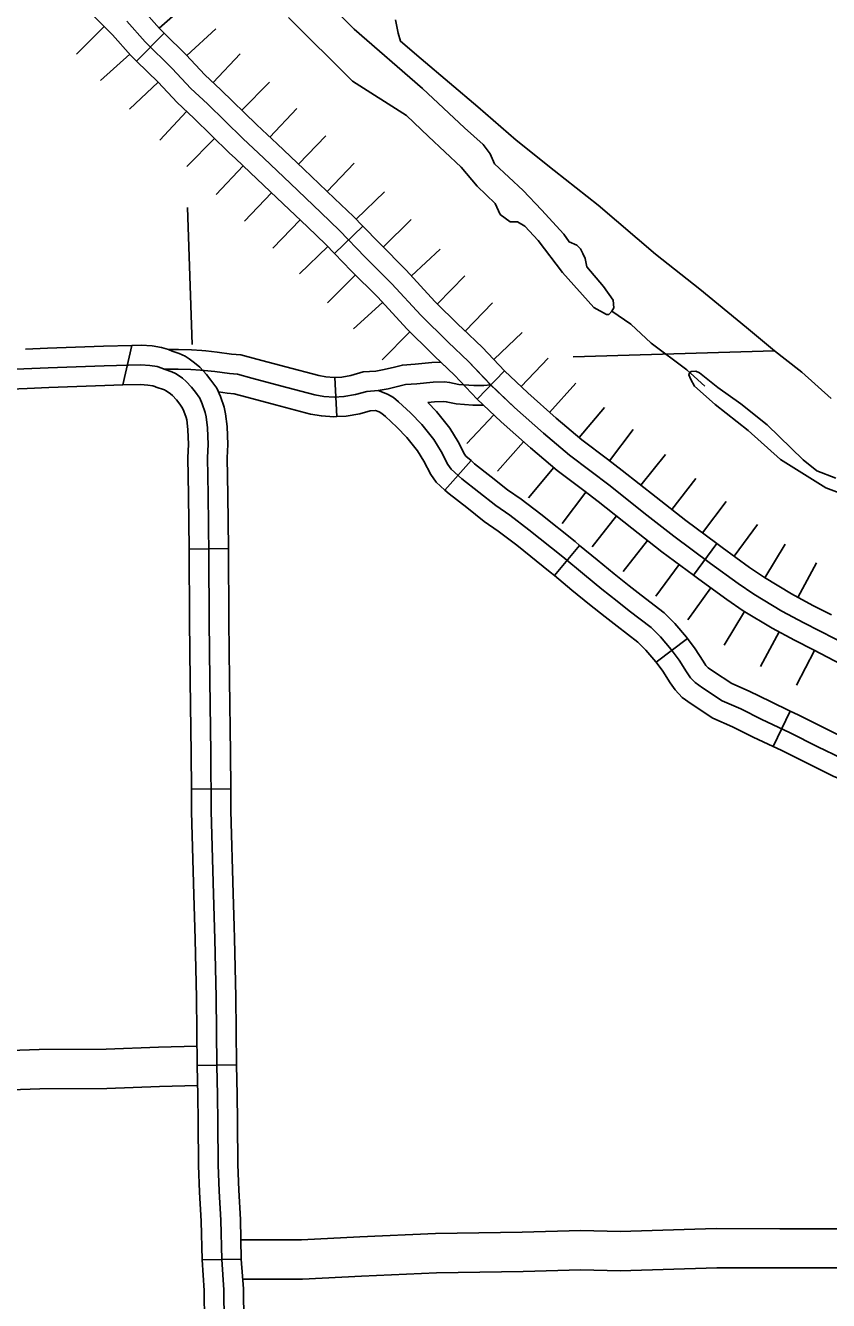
# Model space of a CAD drawing. Extents: x -117616 to 64730, y 54117 to 789866.
# Drawn here: x 63508.9 to 63570.1, y 54583.2 to 54680.6 of the extents above; entities that cross this region are included whole.
import ezdxf

# ---------------------------------------------------------------- set-up
doc = ezdxf.new("R2010")
doc.units = 0
for name, color, linetype in [('1', 7, 'Continuous'), ('29', 7, 'Continuous'), ('31', 7, 'Continuous'), ('32', 7, 'Continuous'), ('35', 7, 'Continuous'), ('4', 7, 'Continuous'), ('45', 7, 'Continuous'), ('46', 7, 'Continuous'), ('5', 7, 'Continuous')]:
    doc.layers.add(name, color=color, linetype=linetype)

msp = doc.modelspace()

# ---------------------------------------------------------------- linework, layer by layer
at = {"layer": '1'}
msp.add_lwpolyline([(63570.358, 54652.092), (63568.107, 54654.105), (63566.835, 54655.099), (63566.04, 54655.73), (63563.902, 54657.51), (63560.318, 54660.44), (63556.942, 54663.105), (63552.559, 54666.835), (63549.212, 54669.499), (63546.31, 54671.809), (63543.378, 54674.355), (63539.054, 54678.026), (63537.485, 54679.358), (63537.307, 54679.979), (63537.1, 54680.986)], dxfattribs=at)
at = {"layer": '29'}
for p, q in [((63519.079, 54680.356), (63521.324, 54682.347)), ((63512.755, 54678.364), (63514.866, 54680.496)), ((63512.755, 54678.364), (63514.866, 54680.496)), ((63521.19, 54678.275), (63523.386, 54680.318)), ((63514.591, 54676.375), (63516.835, 54678.366)), ((63523.204, 54676.203), (63525.248, 54678.399)), ((63523.204, 54676.203), (63525.248, 54678.399)), ((63516.797, 54674.188), (63518.993, 54676.231)), ((63525.389, 54674.089), (63527.49, 54676.23)), ((63519.117, 54671.81), (63521.161, 54674.006)), ((63519.117, 54671.81), (63521.161, 54674.006)), ((63527.528, 54672.038), (63529.577, 54674.229)), ((63521.186, 54669.806), (63523.288, 54671.947)), ((63529.716, 54669.97), (63531.781, 54672.146)), ((63529.716, 54669.97), (63531.781, 54672.146)), ((63531.891, 54667.895), (63533.963, 54670.064)), ((63523.43, 54667.655), (63525.479, 54669.846)), ((63525.587, 54665.617), (63527.652, 54667.793)), ((63525.587, 54665.617), (63527.652, 54667.793)), ((63534.099, 54665.775), (63536.258, 54667.858)), ((63527.746, 54663.557), (63529.818, 54665.726)), ((63536.168, 54663.64), (63538.29, 54665.761)), ((63536.168, 54663.64), (63538.29, 54665.761)), ((63529.78, 54661.61), (63531.939, 54663.693)), ((63538.315, 54661.456), (63540.525, 54663.485)), ((63531.924, 54659.399), (63534.046, 54661.52)), ((63531.924, 54659.399), (63534.046, 54661.52)), ((63540.303, 54659.311), (63542.407, 54661.45)), ((63533.896, 54657.398), (63536.106, 54659.427)), ((63542.428, 54657.227), (63544.5, 54659.397)), ((63542.428, 54657.227), (63544.5, 54659.397)), ((63536.094, 54655.035), (63538.198, 54657.173)), ((63544.607, 54655.061), (63546.783, 54657.127)), ((63546.683, 54653.001), (63548.752, 54655.174)), ((63548.87, 54651.025), (63550.863, 54653.267)), ((63548.87, 54651.025), (63550.863, 54653.267)), ((63542.545, 54648.656), (63544.614, 54650.829)), ((63551.123, 54649.106), (63553.054, 54651.401)), ((63553.445, 54647.333), (63555.255, 54649.725)), ((63544.884, 54646.54), (63546.877, 54648.782)), ((63544.884, 54646.54), (63546.877, 54648.782)), ((63555.84, 54645.466), (63557.707, 54647.814)), ((63555.84, 54645.466), (63557.707, 54647.814)), ((63547.26, 54644.515), (63549.191, 54646.81)), ((63558.186, 54643.614), (63560.036, 54645.975)), ((63549.826, 54642.547), (63551.635, 54644.94)), ((63560.542, 54641.82), (63562.331, 54644.229)), ((63552.105, 54640.77), (63553.972, 54643.118)), ((63552.105, 54640.77), (63553.972, 54643.118)), ((63562.947, 54640.045), (63564.718, 54642.466)), ((63562.947, 54640.045), (63564.718, 54642.466)), ((63554.485, 54638.891), (63556.336, 54641.253)), ((63565.292, 54638.396), (63566.842, 54640.964)), ((63556.964, 54637.004), (63558.753, 54639.412)), ((63567.809, 54636.908), (63569.229, 54639.55)), ((63559.404, 54635.202), (63561.175, 54637.623)), ((63559.404, 54635.202), (63561.175, 54637.623)), ((63562.19, 54633.259), (63563.741, 54635.828)), ((63564.969, 54631.622), (63566.389, 54634.265)), ((63567.703, 54630.191), (63569.072, 54632.86)), ((63567.703, 54630.191), (63569.072, 54632.86))]:
    msp.add_line(p, q, dxfattribs=at)
for points in [[(63516.608, 54680.882), (63518.002, 54679.31), (63520.067, 54677.279), (63521.496, 54675.743), (63522.749, 54674.577), (63525.449, 54671.928), (63527.055, 54670.427), (63529.084, 54668.501), (63531.414, 54666.276), (63532.843, 54664.916), (63534.802, 54662.885), (63536.831, 54660.854), (63539.037, 54658.452), (63541.137, 54656.386), (63542.673, 54654.92), (63544.367, 54653.136), (63546.184, 54651.405), (63548.39, 54649.445), (63550.384, 54647.767), (63553.49, 54645.418), (63556.066, 54643.369), (63558.343, 54641.585)], [(63558.343, 54641.585), (63561.149, 54639.501), (63563.249, 54637.965), (63564.449, 54637.152), (63566.584, 54635.863), (63568.26, 54634.962), (63571.843, 54633.126)]]:
    msp.add_lwpolyline(points, dxfattribs=at)
at = {"layer": '31'}
for p, q in [((63516.293, 54653.12), (63516.995, 54656.135)), ((63524.36, 54640.625), (63521.361, 54640.594)), ((63521.531, 54622.268), (63524.531, 54622.299)), ((63524.531, 54622.299), (63524.531, 54622.299)), ((63524.97, 54601.206), (63521.971, 54601.155)), ((63525.34, 54586.379), (63522.341, 54586.325))]:
    msp.add_line(p, q, dxfattribs=at)
for points in [[(63516.995, 54656.135), (63514.827, 54656.09), (63510.544, 54655.931), (63508.871, 54655.86)], [(63516.995, 54656.135), (63517.691, 54656.149), (63518.527, 54656.1), (63519.243, 54655.99), (63519.793, 54655.822), (63520.053, 54655.708)], [(63520.054, 54655.708), (63520.605, 54655.522), (63521.044, 54655.316), (63521.354, 54655.109), (63521.774, 54654.822), (63522.183, 54654.47), (63522.686, 54653.927), (63523.021, 54653.49)], [(63519.449, 54654.335), (63519.271, 54654.413), (63518.909, 54654.524), (63518.369, 54654.607), (63517.663, 54654.648), (63514.87, 54654.59), (63510.603, 54654.432), (63503.755, 54654.142), (63499.3, 54653.965), (63496.405, 54653.813)], [(63519.449, 54654.335), (63520.039, 54654.131), (63520.305, 54654.006), (63520.515, 54653.865), (63520.859, 54653.631), (63521.14, 54653.389), (63521.538, 54652.959), (63521.831, 54652.578)], [(63523.021, 54653.49), (63523.467, 54652.874), (63523.75, 54652.25), (63524.039, 54651.43), (63524.143, 54650.925), (63524.259, 54649.95), (63524.301, 54648.577), (63524.27, 54647.567), (63524.316, 54644.746), (63524.36, 54640.625)], [(63508.998, 54652.863), (63503.817, 54652.643), (63499.369, 54652.466), (63498.462, 54652.419)], [(63516.293, 54653.12), (63514.914, 54653.091), (63510.663, 54652.933), (63508.998, 54652.863)], [(63518.845, 54652.962), (63518.749, 54653.004), (63518.575, 54653.057), (63518.21, 54653.114), (63517.634, 54653.147), (63516.293, 54653.12)], [(63520.64, 54651.665), (63520.39, 54651.991), (63520.097, 54652.307), (63519.944, 54652.44), (63519.676, 54652.622), (63519.565, 54652.696), (63519.473, 54652.74), (63518.845, 54652.962)], [(63523.471, 54601.169), (63523.422, 54606.381), (63523.329, 54610.815), (63523.212, 54614.247), (63523.049, 54620.572), (63523.002, 54625.007), (63522.933, 54630.585), (63522.886, 54635.09), (63522.863, 54640.155), (63522.816, 54644.726), (63522.769, 54647.578), (63522.8, 54648.578), (63522.762, 54649.838), (63522.66, 54650.686), (63522.591, 54651.028), (63522.357, 54651.69), (63522.163, 54652.118), (63521.831, 54652.578)], [(63521.361, 54640.594), (63521.316, 54644.706), (63521.269, 54647.589), (63521.3, 54648.578), (63521.264, 54649.726), (63521.178, 54650.447), (63521.142, 54650.627), (63520.964, 54651.129), (63520.859, 54651.361), (63520.64, 54651.665)], [(63521.409, 54632.827), (63521.386, 54635.079), (63521.361, 54640.594)], [(63524.409, 54632.858), (63524.386, 54635.101), (63524.36, 54640.625)], [(63521.531, 54622.268), (63521.503, 54624.99), (63521.433, 54630.568), (63521.409, 54632.827)], [(63524.531, 54622.299), (63524.502, 54625.024), (63524.432, 54630.603), (63524.409, 54632.858)], [(63524.531, 54622.299), (63524.549, 54620.599), (63524.712, 54614.291), (63524.797, 54611.778)], [(63521.799, 54611.676), (63521.713, 54614.202), (63521.549, 54620.545), (63521.531, 54622.268)], [(63521.971, 54601.155), (63521.922, 54606.358), (63521.829, 54610.774), (63521.799, 54611.676)], [(63524.797, 54611.778), (63524.828, 54610.857), (63524.922, 54606.403), (63524.97, 54601.206)], [(63522.051, 54596.887), (63522.026, 54598.884), (63521.971, 54601.155)], [(63523.841, 54586.352), (63523.787, 54589.353), (63523.656, 54591.583), (63523.578, 54593.578), (63523.552, 54596.825), (63523.526, 54598.912), (63523.471, 54601.169)], [(63525.051, 54596.924), (63525.026, 54598.939), (63524.97, 54601.206)], [(63522.341, 54586.325), (63522.287, 54589.296), (63522.158, 54591.51), (63522.078, 54593.543), (63522.052, 54596.81), (63522.051, 54596.887)], [(63525.34, 54586.379), (63525.286, 54589.41), (63525.154, 54591.656), (63525.078, 54593.613), (63525.052, 54596.841), (63525.051, 54596.924)], [(63522.341, 54586.325), (63522.511, 54583.987), (63522.532, 54581.589), (63522.562, 54580.488)], [(63525.105, 54548.87), (63524.919, 54552.342), (63524.856, 54556.086), (63524.792, 54558.392), (63524.708, 54561.459), (63524.687, 54563.997), (63524.56, 54566.937), (63524.475, 54570.511), (63524.348, 54573.663), (63524.2, 54577.703), (63524.074, 54580.072), (63524.031, 54581.616), (63524.01, 54584.049), (63523.841, 54586.352)], [(63525.561, 54580.57), (63525.531, 54581.643), (63525.51, 54584.11), (63525.34, 54586.379)]]:
    msp.add_lwpolyline(points, dxfattribs=at)
at = {"layer": '32'}
for p, q in [((63532.635, 54650.705), (63532.485, 54653.701)), ((63542.872, 54647.344), (63540.881, 54645.1)), ((63551.155, 54640.878), (63549.237, 54638.571)), ((63559.394, 54633.76), (63556.987, 54631.97)), ((63567.222, 54628.23), (63565.937, 54625.519))]:
    msp.add_line(p, q, dxfattribs=at)
for points in [[(63519.772, 54655.832), (63520.541, 54655.824), (63521.547, 54655.792), (63522.322, 54655.747)], [(63522.322, 54655.747), (63522.629, 54655.729), (63523.499, 54655.631), (63524.597, 54655.482), (63525.309, 54655.418), (63526.535, 54655.1), (63528.727, 54654.495), (63531.257, 54653.834), (63531.801, 54653.744), (63532.433, 54653.699), (63532.485, 54653.701)], [(63540.567, 54654.856), (63539.869, 54654.827), (63538.613, 54654.704), (63537.635, 54654.636), (63537.021, 54654.485), (63536.241, 54654.302), (63535.598, 54654.185)], [(63540.567, 54654.856), (63541.61, 54653.86), (63543.342, 54652.039), (63543.83, 54651.575)], [(63519.449, 54654.335), (63520.509, 54654.324), (63521.48, 54654.293), (63522.235, 54654.249)], [(63522.235, 54654.249), (63522.502, 54654.234), (63523.314, 54654.143), (63524.429, 54653.991), (63525.052, 54653.935), (63526.147, 54653.651), (63528.338, 54653.046), (63530.944, 54652.366), (63531.624, 54652.253), (63532.417, 54652.196), (63533.172, 54652.234), (63534.041, 54652.385), (63534.91, 54652.631), (63535.787, 54652.695)], [(63532.485, 54653.701), (63533.006, 54653.727), (63533.707, 54653.849), (63534.648, 54654.115), (63535.598, 54654.185)], [(63523.595, 54652.591), (63524.26, 54652.501), (63524.794, 54652.452), (63525.76, 54652.202), (63527.949, 54651.598), (63530.63, 54650.898), (63531.446, 54650.761), (63532.401, 54650.693), (63532.635, 54650.705)], [(63544.377, 54653.126), (63543.836, 54653.075), (63543.073, 54653.087), (63541.947, 54653.16), (63541.233, 54653.318), (63540.845, 54653.366), (63539.973, 54653.33), (63538.738, 54653.209), (63537.867, 54653.148), (63537.37, 54653.027), (63536.547, 54652.833), (63535.787, 54652.695)], [(63571.14, 54624.622), (63569.346, 54625.506), (63567.184, 54626.588), (63565.061, 54627.594), (63563.454, 54628.384), (63562.044, 54628.995), (63560.522, 54630.011), (63559.968, 54630.397), (63559.62, 54630.773), (63559.319, 54631.215), (63558.746, 54632.118), (63558.145, 54632.927), (63557.318, 54633.886), (63556.604, 54634.61), (63554.941, 54635.889), (63554.02, 54636.604), (63552.845, 54637.535), (63551.53, 54638.616), (63549.866, 54639.999), (63547.282, 54642.068), (63545.826, 54643.177), (63544.764, 54643.911), (63543.467, 54644.936), (63542.17, 54645.961), (63541.344, 54646.695), (63541.09, 54647.061), (63540.582, 54648.039), (63540.019, 54648.961), (63539.107, 54650.108), (63538.252, 54650.983), (63537.341, 54651.829), (63536.946, 54652.168), (63536.495, 54652.431), (63535.787, 54652.695)], [(63543.83, 54651.575), (63543.013, 54651.588), (63541.736, 54651.671), (63540.978, 54651.838), (63540.783, 54651.862), (63540.078, 54651.833), (63539.568, 54651.783)], [(63542.872, 54647.344), (63542.474, 54647.697), (63542.378, 54647.837), (63541.89, 54648.777), (63541.25, 54649.822), (63540.234, 54651.102), (63539.568, 54651.783)], [(63532.635, 54650.705), (63533.339, 54650.74), (63534.375, 54650.92), (63535.171, 54651.146), (63535.57, 54651.175)], [(63540.881, 54645.1), (63540.213, 54645.693), (63539.802, 54646.286), (63539.275, 54647.302), (63538.787, 54648.1), (63537.981, 54649.115), (63537.205, 54649.909), (63536.342, 54650.71), (63536.072, 54650.941), (63535.85, 54651.071), (63535.57, 54651.175)], [(63551.155, 54640.878), (63550.815, 54641.161), (63548.206, 54643.25), (63546.707, 54644.392), (63545.656, 54645.118), (63544.397, 54646.113), (63543.134, 54647.111), (63542.872, 54647.344)], [(63549.237, 54638.571), (63548.918, 54638.836), (63546.359, 54640.885), (63544.944, 54641.963), (63543.872, 54642.704), (63542.537, 54643.759), (63541.207, 54644.811), (63540.881, 54645.1)], [(63559.395, 54633.76), (63559.316, 54633.865), (63558.421, 54634.903), (63557.6, 54635.736), (63555.858, 54637.076), (63554.945, 54637.784), (63553.787, 54638.702), (63552.485, 54639.772), (63551.155, 54640.878)], [(63556.987, 54631.97), (63556.973, 54631.988), (63556.215, 54632.868), (63555.608, 54633.483), (63554.024, 54634.702), (63553.094, 54635.423), (63551.903, 54636.368), (63550.574, 54637.46), (63549.237, 54638.571)], [(63567.222, 54628.23), (63565.713, 54628.945), (63564.084, 54629.746), (63562.765, 54630.318), (63561.367, 54631.251), (63560.958, 54631.535), (63560.798, 54631.709), (63560.573, 54632.039), (63559.983, 54632.968), (63559.394, 54633.76)], [(63565.937, 54625.519), (63564.409, 54626.243), (63562.824, 54627.022), (63561.324, 54627.673), (63559.678, 54628.771), (63558.977, 54629.259), (63558.443, 54629.837), (63558.066, 54630.391), (63557.51, 54631.267), (63556.987, 54631.97)], [(63576.531, 54625.605), (63574.379, 54625.605), (63573.318, 54625.614), (63572.784, 54625.654), (63572.526, 54625.687), (63572.376, 54625.722), (63571.77, 54625.984), (63570.013, 54626.85), (63567.841, 54627.936), (63567.222, 54628.23)], [(63576.531, 54622.605), (63574.367, 54622.605), (63573.192, 54622.615), (63572.485, 54622.669), (63571.992, 54622.73), (63571.427, 54622.864), (63570.511, 54623.26), (63568.679, 54624.163), (63566.528, 54625.239), (63565.937, 54625.519)]]:
    msp.add_lwpolyline(points, dxfattribs=at)
at = {"layer": '35'}
for points in [[(63528.94, 54681.173), (63533.832, 54676.302), (63537.949, 54673.685), (63539.632, 54672.079), (63542.117, 54669.747), (63543.334, 54668.296), (63544.706, 54666.974), (63545.094, 54666.145), (63545.845, 54665.575), (63546.414, 54665.575), (63546.984, 54665.238), (63547.994, 54664.15), (63549.858, 54661.715), (63552.239, 54659.046), (63553.197, 54658.49), (63553.373, 54658.49), (63553.627, 54658.744), (63553.764, 54659.018), (63553.725, 54659.585), (63552.982, 54660.641), (63551.697, 54662.152), (63551.591, 54662.764), (63551.401, 54663.165), (63551.211, 54663.524), (63550.937, 54663.799), (63550.346, 54664.052), (63549.945, 54664.644), (63548.257, 54666.502), (63546.843, 54667.96), (63544.669, 54670.008), (63544.332, 54670.769), (63543.783, 54671.487), (63542.369, 54672.754), (63539.161, 54675.753), (63533.949, 54680.294), (63531.818, 54682.385)], [(63553.627, 54658.744), (63555.063, 54657.754), (63556.607, 54656.308), (63559.332, 54654.271), (63560.711, 54653.022)], [(63570.715, 54646.005), (63569.259, 54646.575), (63568.215, 54647.398), (63565.462, 54650.09), (63563.469, 54651.674), (63561.697, 54652.94), (63560.684, 54653.732), (63560.305, 54654.049), (63560.02, 54654.175), (63559.672, 54654.144), (63559.545, 54654.049), (63559.482, 54653.89), (63559.64, 54653.542), (63559.925, 54653.035), (63561.507, 54651.642), (63564.007, 54649.647), (63566.475, 54647.43), (63569.955, 54645.277), (63571.379, 54644.738)]]:
    msp.add_lwpolyline(points, dxfattribs=at)
at = {"layer": '4'}
msp.add_lwpolyline([(63521.229, 54666.677), (63521.577, 54656.215)], dxfattribs=at)
at = {"layer": '45'}
for p, q in [((63517.349, 54677.848), (63519.453, 54679.987)), ((63532.458, 54663.154), (63534.618, 54665.237)), ((63543.342, 54652.039), (63545.411, 54654.212)), ((63559.848, 54638.599), (63561.637, 54641.007))]:
    msp.add_line(p, q, dxfattribs=at)
for points in [[(63512.128, 54687.562), (63512.416, 54687.27), (63513.734, 54685.934), (63515.001, 54684.595), (63516.043, 54683.552), (63517.698, 54681.914), (63519.091, 54680.344), (63519.453, 54679.987)], [(63509.996, 54685.451), (63510.282, 54685.162), (63511.576, 54683.849), (63512.85, 54682.503), (63513.926, 54681.426), (63515.518, 54679.85), (63516.914, 54678.277), (63517.349, 54677.848)], [(63516.608, 54680.882), (63518.002, 54679.31), (63520.067, 54677.279), (63521.496, 54675.743), (63522.749, 54674.577), (63525.449, 54671.928), (63527.055, 54670.427), (63529.084, 54668.501), (63531.414, 54666.276), (63532.843, 54664.916), (63534.802, 54662.885), (63536.831, 54660.854), (63539.037, 54658.452), (63541.137, 54656.386), (63542.673, 54654.92), (63544.377, 54653.126)], [(63519.453, 54679.987), (63521.143, 54678.325), (63522.558, 54676.804), (63523.786, 54675.662), (63526.487, 54673.011), (63526.935, 54672.593)], [(63517.349, 54677.848), (63518.991, 54676.233), (63520.435, 54674.681), (63521.713, 54673.492), (63524.412, 54670.844), (63524.886, 54670.401)], [(63526.935, 54672.593), (63528.083, 54671.519), (63530.119, 54669.588), (63532.449, 54667.362), (63533.901, 54665.981), (63534.618, 54665.237)], [(63524.886, 54670.401), (63526.027, 54669.335), (63528.05, 54667.415), (63530.379, 54665.19), (63531.786, 54663.852), (63532.458, 54663.154)], [(63534.618, 54665.237), (63535.873, 54663.936), (63537.915, 54661.892), (63540.116, 54659.495), (63541.947, 54657.693)], [(63532.458, 54663.154), (63533.732, 54661.834), (63535.748, 54659.816), (63537.958, 54657.41), (63539.843, 54655.554)], [(63541.947, 54657.693), (63542.181, 54657.463), (63543.735, 54655.979), (63545.411, 54654.212)], [(63539.843, 54655.554), (63540.093, 54655.309), (63541.61, 54653.86), (63543.342, 54652.039)], [(63545.411, 54654.212), (63547.2, 54652.509), (63549.371, 54650.579), (63551.32, 54648.94), (63553.289, 54647.451)], [(63544.377, 54653.126), (63546.184, 54651.405), (63548.39, 54649.445), (63550.384, 54647.767), (63553.49, 54645.418), (63556.066, 54643.369), (63558.343, 54641.585)], [(63543.342, 54652.039), (63545.169, 54650.301), (63547.409, 54648.31), (63549.448, 54646.594), (63551.479, 54645.058)], [(63553.289, 54647.451), (63554.409, 54646.603), (63556.996, 54644.547), (63559.253, 54642.778), (63561.637, 54641.007)], [(63551.479, 54645.058), (63552.571, 54644.233), (63555.137, 54642.192), (63557.433, 54640.393), (63559.848, 54638.599)], [(63558.343, 54641.585), (63561.149, 54639.501), (63563.249, 54637.965), (63564.449, 54637.152), (63566.584, 54635.863), (63568.26, 54634.962), (63571.843, 54633.126), (63573.872, 54632.066), (63576.29, 54630.759), (63579.131, 54629.187), (63581.354, 54627.862), (63583.49, 54626.485), (63586.225, 54624.63), (63588.6, 54623.153)], [(63561.637, 54641.007), (63562.039, 54640.709), (63564.112, 54639.192), (63565.257, 54638.416), (63567.327, 54637.167), (63568.958, 54636.291), (63570.374, 54635.565)], [(63559.848, 54638.599), (63560.259, 54638.294), (63562.385, 54636.738), (63563.64, 54635.888), (63565.841, 54634.56), (63567.563, 54633.634), (63569.005, 54632.895)], [(63569.005, 54632.895), (63571.153, 54631.793), (63573.168, 54630.741), (63575.57, 54629.443), (63578.278, 54627.945)]]:
    msp.add_lwpolyline(points, dxfattribs=at)
at = {"layer": '46'}
for points in [[(63505.443, 54602.227), (63509.91, 54602.385), (63515.014, 54602.416), (63519.012, 54602.572), (63521.957, 54602.636)], [(63505.543, 54599.229), (63509.972, 54599.385), (63515.082, 54599.416), (63519.104, 54599.574), (63522.008, 54599.637)], [(63575.182, 54588.776), (63574.634, 54588.702), (63573.981, 54588.658), (63571.433, 54588.709), (63566.43, 54588.709), (63561.572, 54588.727), (63554.248, 54588.483), (63551.261, 54588.581), (63546.773, 54588.445), (63540.153, 54588.337), (63534.378, 54588.093), (63529.931, 54587.852), (63525.314, 54587.852)], [(63575.28, 54585.762), (63574.936, 54585.716), (63574.053, 54585.656), (63571.402, 54585.709), (63566.425, 54585.709), (63561.616, 54585.726), (63554.249, 54585.481), (63551.257, 54585.58), (63546.843, 54585.446), (63540.241, 54585.338), (63534.523, 54585.096), (63530.012, 54584.852), (63525.454, 54584.852)]]:
    msp.add_lwpolyline(points, dxfattribs=at)
at = {"layer": '5'}
msp.add_lwpolyline([(63566.04, 54655.73), (63550.67, 54655.281)], dxfattribs=at)

doc.saveas('drawing.dxf')
